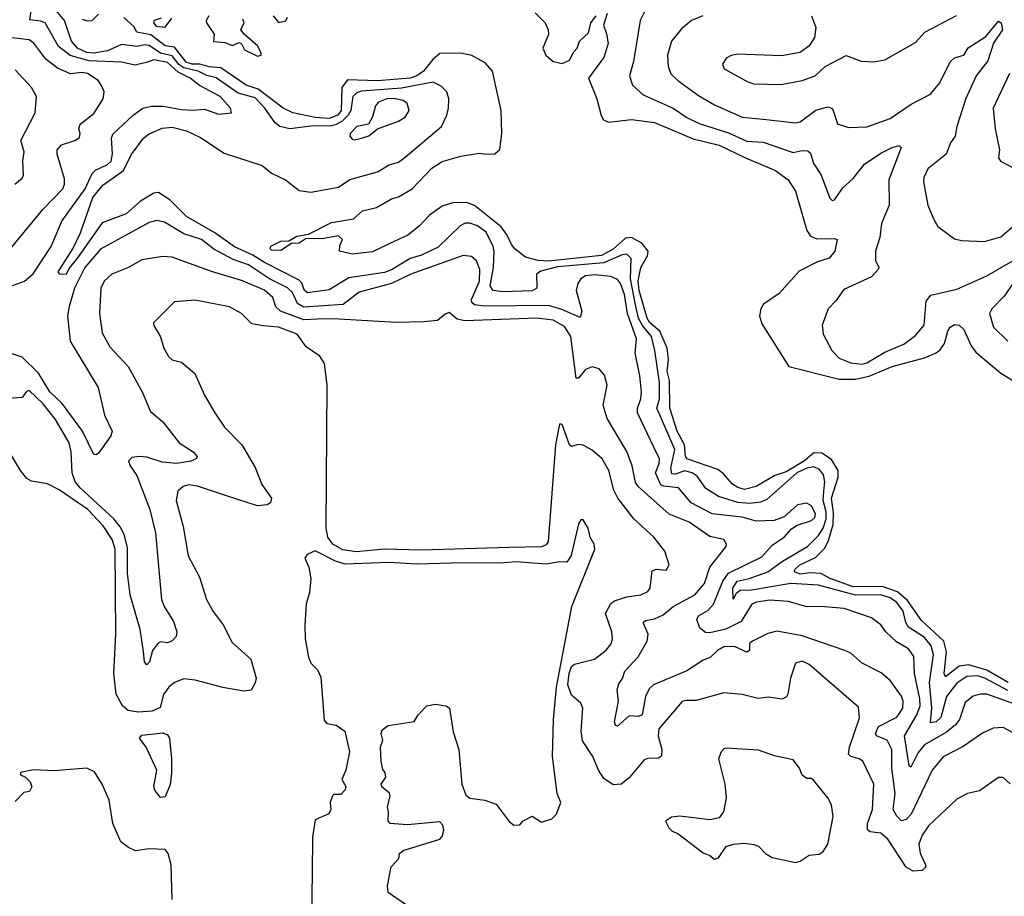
# Model space of a CAD drawing. Extents: x 1443846 to 1577407, y 839182 to 927291.
# Tile 327 of 535: x 1511734 to 1516000, y 872429 to 876228. Entities that reach past the tile are written whole.
import ezdxf

# ---------------------------------------------------------------- set-up
doc = ezdxf.new("R2010")
doc.units = 0

msp = doc.modelspace()

# ---------------------------------------------------------------- linework, layer by layer
at = {"layer": '0CON20XD'}
for points in [[(1511675, 875066.1), (1511755, 875094.7), (1511792.8, 875127.2), (1511836.9, 875195), (1511870, 875245), (1511917.1, 875355), (1512017.3, 875495), (1512048.3, 875561.7), (1512063.1, 875576.9), (1512115, 875601.1), (1512130, 875615), (1512136.6, 875646.6), (1512131.3, 875715), (1512138.3, 875731.7), (1512225.2, 875814.8), (1512267.5, 875845), (1512305.9, 875854.1), (1512355.8, 875854.2), (1512435, 875838.7), (1512484.4, 875835.6), (1512535, 875840.4), (1512595, 875818.5), (1512652.5, 875825), (1512647.5, 875845), (1512603.1, 875895), (1512513.6, 875943.6), (1512472.7, 875975), (1512420.5, 876000.5), (1512375, 876042.5), (1512315.7, 876054.3), (1512287.8, 876045), (1512235, 876031.3), (1512175, 876044.7), (1512035, 876050.5), (1511952.6, 876072.6), (1511902.8, 876112.8), (1511845, 876214.2), (1511825, 876222.7), (1511777.5, 876227.5), (1511785.2, 876275)], [(1511985, 875196.2), (1511948.9, 875151.1), (1511935, 875123.6), (1511908.8, 875125), (1511900.9, 875135), (1511964.8, 875235), (1511997.8, 875305), (1512051.8, 875458.2), (1512095, 875510.5), (1512184.5, 875575), (1512217.7, 875642.3), (1512270.4, 875715), (1512295.6, 875734.4), (1512351.6, 875758.4), (1512395, 875762.4), (1512457, 875747), (1512517.8, 875717.8), (1512620.1, 875650.1), (1512785, 875596.4), (1512825, 875563.6), (1512885.7, 875535), (1512945, 875487.8), (1512995, 875481.2), (1513115, 875503.1), (1513165, 875536.1), (1513285, 875569.2), (1513335, 875599.5), (1513375, 875611.4), (1513405, 875632.5), (1513562.1, 875765), (1513585.4, 875815), (1513592.5, 875845), (1513593.1, 875885), (1513584.4, 875915), (1513560.2, 875940.2), (1513525, 875957.5), (1513388, 875932), (1513215, 875919.3), (1513195, 875912.1), (1513178.3, 875895), (1513168.5, 875835), (1513158, 875815), (1513131, 875789), (1513105, 875774.7), (1513085, 875768.3), (1512995, 875766.9), (1512905, 875754.7), (1512861.5, 875765), (1512840.9, 875780.9), (1512796.1, 875845), (1512755, 875890.4), (1512680.6, 875910.6), (1512585, 875975.8), (1512545, 875986.1), (1512507.6, 876005), (1512445, 876019.8), (1512424.4, 876034.4), (1512395, 876072), (1512345, 876083.3), (1512295, 876116.5), (1512275, 876119.4), (1512242.9, 876112.9), (1512175, 876121.2), (1512115, 876093.8), (1512055, 876083), (1512025, 876086.7), (1511984.4, 876105), (1511958.8, 876135), (1511927.8, 876225), (1511885, 876277.3)], [(1514442.3, 876265), (1514422.3, 876225), (1514393.4, 876046.6), (1514376.4, 875985), (1514390, 875945), (1514435, 875902.1), (1514565, 875845.3), (1514625, 875804.7), (1514677.8, 875777.8), (1514805, 875737.3), (1514885, 875702), (1514955, 875698), (1515085, 875653.3), (1515125, 875661.3), (1515149.3, 875659.3), (1515160.2, 875650.2), (1515173.1, 875605), (1515185.8, 875585.8), (1515207.3, 875555), (1515244.4, 875454.4), (1515255, 875444.2), (1515265, 875447.5), (1515299.9, 875500.1), (1515345, 875539.6), (1515395, 875602.5), (1515465, 875650), (1515515, 875674.5), (1515545, 875683.8), (1515553.8, 875675), (1515500, 875535), (1515501.4, 875425), (1515467.9, 875345), (1515460.9, 875285), (1515442.5, 875225), (1515442, 875185), (1515456.2, 875155), (1515453.8, 875145), (1515425, 875114.2), (1515305, 875059.2), (1515270.4, 875009.6), (1515237.3, 874975), (1515211.4, 874905), (1515215.6, 874865), (1515253.1, 874795), (1515285, 874761.6), (1515335, 874741.2), (1515384.3, 874735.7), (1515405, 874741.7), (1515482, 874788), (1515565, 874822.7), (1515615, 874860), (1515652.7, 874905), (1515661.2, 875008.8), (1515682, 875035), (1515795, 875060.9), (1515925, 875117.6), (1516065, 875198.5)], [(1512005, 876231.2), (1512025.9, 876224.1), (1512048.5, 876225), (1512075, 876251.8)], [(1516017.5, 873355), (1515925, 873409.1), (1515845, 873432.3), (1515805, 873426.1), (1515745, 873379.5), (1515740.2, 873395), (1515749.2, 873489.2), (1515737.8, 873535), (1515641.1, 873625), (1515580.8, 873710.8), (1515538.1, 873748.1), (1515471.2, 873771.2), (1515345, 873769.8), (1515245, 873806.2), (1515205, 873828.3), (1515158.4, 873831.6), (1515115, 873824.8), (1515091.5, 873835), (1515093.2, 873845), (1515113.9, 873865), (1515182.2, 873897.8), (1515222.5, 873937.5), (1515238.7, 873971.3), (1515259, 874041), (1515260.3, 874090.3), (1515250.8, 874155), (1515279.7, 874245), (1515279.9, 874275), (1515251.8, 874321.8), (1515209.1, 874349.1), (1515175, 874351.5), (1515135, 874316.5), (1515055, 874269.4), (1515006.5, 874253.5), (1514924.5, 874205), (1514875, 874192.3), (1514845, 874200.6), (1514822.3, 874215), (1514781.6, 874261.6), (1514758.5, 874278.5), (1514624.5, 874325), (1514618.3, 874335), (1514614.9, 874385), (1514583, 874445), (1514550.7, 874545), (1514548.9, 874665), (1514540.1, 874705), (1514545.6, 874755), (1514540.1, 874805), (1514508, 874878), (1514465, 874915.2), (1514453.1, 874935), (1514418.4, 875055), (1514413.7, 875096.3), (1514424.9, 875155), (1514454.8, 875205), (1514457.4, 875225), (1514429.8, 875259.8), (1514385, 875284.8), (1514358.6, 875281.4), (1514305, 875233.3), (1514255, 875206.8), (1514025, 875182.2), (1513980, 875185), (1513925, 875199.6), (1513879.6, 875235), (1513865, 875253.3), (1513846.7, 875295), (1513819.9, 875329.9), (1513705, 875422.6), (1513674.1, 875434.1), (1513615, 875436.7), (1513565, 875419.6), (1513509.4, 875380.6), (1513465, 875333.1), (1513416, 875295), (1513340.4, 875259.6), (1513262.9, 875222.9), (1513175, 875211.9), (1513120, 875225), (1513120.7, 875249.3), (1513132.5, 875275), (1513115, 875291.2), (1513045, 875278.6), (1512975, 875280), (1512945, 875259.6), (1512912.1, 875257.9), (1512865, 875227.9), (1512825, 875229.2), (1512820, 875235), (1512822.5, 875247.5), (1512865, 875268.9), (1512899.7, 875270.3), (1512935, 875289.6), (1512985, 875299.1), (1513085, 875348.8), (1513180, 875365), (1513219.7, 875400.3), (1513280, 875415), (1513345, 875451.5), (1513375, 875461.1), (1513435, 875495.3), (1513520, 875585), (1513565, 875614.4), (1513645, 875637.5), (1513725, 875650), (1513755.4, 875645.4), (1513793.1, 875646.9), (1513814.6, 875665.4), (1513823.3, 875736.7), (1513820.9, 875835), (1513783.1, 876005), (1513751.2, 876041.2), (1513692.6, 876072.6), (1513645, 876083.1), (1513555, 876082.2), (1513524.1, 876055.9), (1513483.9, 876005), (1513455, 875984.9), (1513426.5, 875975), (1513285, 875963.1), (1513155, 875967.5), (1513130.6, 875935), (1513127.7, 875835), (1513112.2, 875815), (1513075, 875800.3), (1513015, 875804.1), (1512917.5, 875825), (1512875.7, 875845), (1512767.8, 875927.8), (1512715, 875944.5), (1512605, 876019.8), (1512555, 876024.2), (1512515, 876035.9), (1512482.2, 876035), (1512455.7, 876045), (1512405, 876108.8), (1512364.5, 876115), (1512302.1, 876162.1), (1512241.9, 876175), (1512229.5, 876199.5), (1512185, 876237.5)], [(1512346.7, 876235), (1512317.5, 876225), (1512313.8, 876215), (1512325, 876200.8), (1512365, 876196.7), (1512394, 876235)], [(1512554.2, 876245), (1512542, 876225), (1512543.8, 876215), (1512577.5, 876165), (1512574.2, 876134.2), (1512625, 876130), (1512655, 876116.7), (1512685, 876130), (1512695, 876123.3), (1512708, 876098), (1512765, 876070), (1512780, 876075), (1512780, 876085), (1512764, 876115), (1512706.7, 876165), (1512692.5, 876185), (1512707.5, 876215), (1512701.2, 876231.2)], [(1512832.5, 876245), (1512855, 876216.7), (1512886.7, 876223.3), (1512895, 876240)], [(1513967.8, 876257.8), (1514010.3, 876215), (1514024.2, 876185), (1514025, 876164.2), (1514001.4, 876105), (1514014.1, 876075), (1514045, 876047.5), (1514085, 876038.2), (1514116.7, 876053.3), (1514135, 876088.8), (1514150, 876105), (1514160, 876135), (1514198.3, 876171.7), (1514208.8, 876215), (1514231.5, 876245)], [(1514279.4, 876255), (1514263.1, 876205), (1514277.1, 876167.1), (1514283.6, 876125), (1514264.8, 876065.2), (1514198.6, 875975), (1514234.5, 875885), (1514253.1, 875813.1), (1514264.2, 875795), (1514285, 875784.4), (1514385, 875795.5), (1514485, 875782.4), (1514652.2, 875712.2), (1514764.4, 875685), (1514879, 875629), (1515009.4, 875575), (1515063.5, 875535), (1515096, 875485), (1515144.8, 875314.8), (1515160.8, 875290.8), (1515188.3, 875278.3), (1515265, 875280), (1515276.7, 875275), (1515265.8, 875225), (1515241.4, 875195), (1515190.8, 875179.2), (1515111.5, 875138.5), (1515025, 875041.1), (1514956.9, 874995), (1514944.7, 874975), (1514939.2, 874945), (1514949.5, 874909.5), (1515066.7, 874725), (1515285, 874669.8), (1515355, 874670), (1515415, 874684), (1515515, 874725.8), (1515655, 874762.3), (1515704.5, 874785), (1515722.2, 874797.8), (1515741.4, 874825), (1515755, 874878.6), (1515765, 874895.6), (1515785, 874907.8), (1515805, 874904.4), (1515825, 874885.7), (1515856.8, 874815), (1515876.8, 874786.8), (1515985, 874696.7), (1516095, 874629.2)], [(1514694.2, 876245.8), (1514645.3, 876224.7), (1514601.3, 876188.7), (1514558.2, 876135), (1514540.4, 876075), (1514543.1, 876025), (1514555, 875994.4), (1514585.5, 875965), (1514675, 875899.7), (1514745, 875860), (1514865, 875806.6), (1514955, 875797.6), (1515095, 875780.7), (1515115, 875786.1), (1515184.3, 875835.7), (1515235, 875850.4), (1515250.8, 875845), (1515258.9, 875835), (1515277.5, 875777.5), (1515325, 875760.5), (1515405, 875763.8), (1515505, 875799.6), (1515597.3, 875862.7), (1515680.5, 875905), (1515720.6, 875955), (1515765, 876046), (1515785, 876063.8), (1515825, 876074.3), (1515843.9, 876106.1), (1515920.8, 876155), (1515975, 876221.8), (1515986.5, 876215), (1515992.3, 876185), (1515953, 876127), (1515929.5, 876050.5), (1515877.7, 875985), (1515832.9, 875887.1), (1515794, 875765), (1515786.7, 875723.3), (1515766.5, 875695), (1515747.8, 875645), (1515668.6, 875581.4), (1515651.5, 875545), (1515650, 875525), (1515669.5, 875425), (1515692.7, 875365), (1515712.4, 875332.4), (1515785, 875278.6), (1515815, 875271.1), (1515915, 875267.5), (1515985, 875287.7), (1516035, 875330.7)], [(1515165.4, 876245), (1515183.8, 876195), (1515178.3, 876151.7), (1515155.4, 876114.6), (1515115, 876086.9), (1515035, 876072.2), (1514845, 876078.9), (1514816.8, 876073.2), (1514795, 876061.2), (1514778.8, 876035), (1514786.7, 876015), (1514888.6, 875958.6), (1514915, 875950), (1515033, 875947), (1515125, 875964.3), (1515180, 875985), (1515224.2, 876025.8), (1515315, 876073.3), (1515379.3, 876049.3), (1515435, 876046), (1515482.5, 876055), (1515615, 876129.2), (1515655.4, 876174.6), (1515793.6, 876246.4)], [(1511698.9, 875241.1), (1511834.1, 875405.9), (1511920.7, 875495), (1511928.4, 875515), (1511928.2, 875538.2), (1511896.1, 875645), (1511896.2, 875665), (1511915, 875685.4), (1511973.8, 875705), (1511992.7, 875717.3), (1511996.5, 875735), (1511990.5, 875755), (1511996.5, 875775), (1512055, 875822.5), (1512095.3, 875884.7), (1512100.5, 875915), (1512090.8, 875940.8), (1512074.4, 875965), (1512028.6, 875995), (1512005, 875999), (1511955, 875994.1), (1511898.5, 876018.5), (1511847.2, 876057.2), (1511795, 876126.2), (1511775, 876141.2), (1511625, 876158.3)], [(1511713.8, 875515), (1511745, 875542), (1511751.4, 875555), (1511747.8, 875615), (1511753.1, 875655), (1511738.9, 875705), (1511800.6, 875825), (1511806.7, 875895), (1511785.4, 875935), (1511715, 876010.5)], [(1516023.2, 875995), (1515951.5, 875845), (1515960.4, 875755), (1515979.2, 875665), (1515975, 875630), (1515984, 875615), (1516075, 875566.9)], [(1513185, 875707.1), (1513215, 875714.4), (1513246.7, 875725), (1513285, 875756), (1513375, 875789.1), (1513405, 875806.5), (1513422.1, 875835), (1513413.2, 875865), (1513395, 875878.7), (1513355, 875887.1), (1513325.2, 875884.8), (1513288.5, 875871.5), (1513276.2, 875855), (1513262.8, 875807.2), (1513245, 875776.2), (1513195, 875765.6), (1513165.8, 875735), (1513165, 875723.3), (1513175, 875710.8), (1513185, 875707.1)], [(1516015, 873320.5), (1515915.7, 873375), (1515885, 873384.9), (1515837.7, 873382.3), (1515795, 873352), (1515749, 873295), (1515725, 873204.1), (1515705, 873185.3), (1515681.1, 873181.1), (1515685.8, 873245), (1515675.6, 873355), (1515693.5, 873475), (1515684, 873515), (1515655, 873550.7), (1515585, 873595.9), (1515574, 873615), (1515561.7, 873665), (1515535, 873702), (1515505, 873722.5), (1515465, 873736), (1515355, 873734.8), (1515195, 873777.9), (1515075, 873784.3), (1514905, 873756.1), (1514856.2, 873753.8), (1514838.9, 873741.1), (1514825, 873717.5), (1514824.3, 873765), (1514843, 873795), (1514895, 873806.2), (1514975.2, 873835), (1515038.7, 873881.3), (1515148.1, 873945), (1515195, 873992.2), (1515215.8, 874024.2), (1515228.7, 874065), (1515227.8, 874095), (1515215.6, 874145), (1515217.7, 874185), (1515223.2, 874225), (1515216.8, 874255), (1515199, 874279), (1515175, 874290.2), (1515145, 874284.6), (1515101.7, 874265), (1514971.3, 874148.7), (1514943.2, 874136.8), (1514898, 874132), (1514845, 874135.4), (1514762.3, 874162.3), (1514706.3, 874196.3), (1514670.1, 874250.1), (1514647.9, 874265), (1514615, 874273.1), (1514575, 874258.8), (1514559.8, 874259.8), (1514555.1, 874285), (1514573, 874365), (1514494.4, 874545), (1514505.6, 874585), (1514506.3, 874656.3), (1514485.6, 874795), (1514471.6, 874855), (1514432.7, 874902.7), (1514415.5, 874935), (1514402.6, 874992.6), (1514380.4, 875105), (1514383, 875193), (1514365, 875211.6), (1514345, 875209.6), (1514265, 875175.2), (1514065, 875156.9), (1513991.7, 875138.3), (1513973.9, 875125), (1513974.5, 875065), (1513955, 875053.5), (1513825, 875048.6), (1513785.2, 875055.2), (1513773.3, 875075), (1513787, 875155), (1513790, 875225), (1513785.7, 875245), (1513755, 875307.6), (1513718.2, 875335), (1513685, 875346.5), (1513664, 875346), (1513642.2, 875335), (1513547.2, 875242.8), (1513475, 875207.6), (1513426.6, 875193.4), (1513345, 875144.8), (1513315, 875132.8), (1513160.3, 875109.7), (1513075, 875057.4), (1512981.1, 875045), (1512968.5, 875055), (1512956.8, 875086.8), (1512945, 875099.6), (1512795, 875175.3), (1512745, 875208.4), (1512665, 875243.4), (1512580.2, 875305), (1512457.5, 875375), (1512385, 875448), (1512335, 875479.1), (1512315, 875476.2), (1512257.7, 875442.3), (1512195, 875386.6), (1512091.6, 875348.4), (1511985, 875196.2)], [(1516065.5, 873255), (1515925, 873304.8), (1515895, 873305.3), (1515865, 873296.5), (1515830.4, 873269.6), (1515805.8, 873195), (1515788.5, 873171.5), (1515750.3, 873139.7), (1515654.5, 873085.5), (1515627.6, 873052.4), (1515595, 872988.6), (1515587.5, 872995), (1515568.3, 873125), (1515621.1, 873215), (1515635.6, 873255), (1515634.6, 873285), (1515611.3, 873395), (1515607.6, 873467.6), (1515585, 873501.5), (1515532.4, 873532.4), (1515486.7, 873575), (1515465.2, 873605.2), (1515425, 873635.5), (1515306.1, 873676.1), (1515205, 873684.6), (1515145, 873683.2), (1515065, 873706.7), (1514985, 873712.1), (1514926.4, 873703.6), (1514905.6, 873695), (1514859.7, 873620.3), (1514793.1, 873586.9), (1514725, 873570.7), (1514705, 873571.9), (1514681.1, 873591.1), (1514668.1, 873628.1), (1514675.1, 873644.9), (1514715, 873668.3), (1514740, 873695), (1514780.8, 873795), (1514805, 873830), (1514949.3, 873900.7), (1514995, 873950.4), (1515046.7, 873985), (1515077.9, 874022.1), (1515102.9, 874037.1), (1515165, 874058.2), (1515179.3, 874070.7), (1515182.7, 874085), (1515165, 874121.5), (1515145, 874133.6), (1515104, 874125), (1515046.3, 874073.7), (1515002.4, 874057.6), (1514925, 874054.4), (1514865, 874072.3), (1514735, 874087), (1514642.9, 874135), (1514589.2, 874199.2), (1514525, 874206), (1514512.6, 874212.6), (1514488.4, 874265), (1514505.2, 874305), (1514505.7, 874325), (1514481.5, 874375), (1514411.2, 874525), (1514410.9, 874545), (1514425.8, 874585), (1514428.6, 874615), (1514421.7, 874685), (1514400.2, 874785), (1514406.3, 874845), (1514367.8, 874955), (1514355, 875037.3), (1514337.9, 875085), (1514325, 875102.7), (1514295, 875115.3), (1514225, 875122.1), (1514185, 875118.2), (1514165.6, 875105), (1514153.1, 875085), (1514145.7, 875055), (1514169.3, 874965), (1514162.7, 874937.3), (1514083, 874973), (1514025, 874990.2), (1513746.6, 874986.6), (1513705, 874992.5), (1513692.8, 875002.8), (1513692.3, 875015), (1513725.9, 875095), (1513727.2, 875145), (1513712.8, 875182.8), (1513692, 875202), (1513655, 875205.7), (1513429.3, 875125), (1513345, 875084.8), (1513205, 875046.9), (1513136.3, 874993.7), (1512965, 874982.9), (1512938.5, 874998.5), (1512915.5, 875045.5), (1512895, 875066.1), (1512817, 875105), (1512725, 875166.3), (1512659.5, 875189.5), (1512575, 875233.1), (1512522.1, 875275), (1512445, 875300.2), (1512361.5, 875351.5), (1512328.3, 875358.3), (1512295, 875350), (1512085, 875233.8), (1512017, 875155), (1511971.5, 875065), (1511948.3, 874985), (1511942, 874945), (1511953.1, 874835), (1512073.7, 874633.7), (1512101.8, 874515), (1512134.3, 874445), (1512128.5, 874425), (1512101.6, 874385), (1512075, 874349.6), (1512065, 874342.7), (1512055, 874344.5), (1512006.2, 874445), (1511918.2, 874565), (1511864.9, 874614.9), (1511816.1, 874696.1), (1511745.7, 874765.7), (1511685, 874786.2)], [(1516057.7, 873127.7), (1515995, 873160.4), (1515951.7, 873158.3), (1515905, 873135.4), (1515821.6, 873078.4), (1515735, 873033.5), (1515687.3, 872975), (1515596.8, 872785), (1515575, 872761.2), (1515555, 872756.6), (1515535, 872776), (1515519, 872805), (1515526.8, 872875), (1515512.4, 872985), (1515512.3, 873065), (1515492.7, 873105), (1515447.1, 873125), (1515442.5, 873135), (1515455.4, 873165), (1515533.9, 873205), (1515560.5, 873245), (1515562.1, 873275), (1515555, 873296.7), (1515505, 873363.8), (1515467.1, 873397.1), (1515385, 873440), (1515335, 873482.5), (1515309.2, 873495), (1515125, 873558.3), (1515015, 873578.4), (1514975, 873568.4), (1514908.9, 873535), (1514896.7, 873525), (1514896.2, 873495), (1514885, 873486.7), (1514831.1, 873511.1), (1514785, 873510.9), (1514758.1, 873495), (1514726.1, 873463.9), (1514695, 873452.9), (1514624, 873406), (1514480.8, 873345), (1514461.8, 873328.2), (1514445.8, 873295), (1514430.8, 873215), (1514415, 873208.9), (1514375, 873211.8), (1514325, 873166), (1514315, 873168.8), (1514311.8, 873185), (1514329.1, 873275), (1514323.2, 873323.2), (1514330.5, 873349.5), (1514346.5, 873373.5), (1514355.4, 873405), (1514413.8, 873466.2), (1514453.2, 873535), (1514456.7, 873565), (1514435, 873615.7), (1514446.2, 873625), (1514485, 873631.3), (1514521.5, 873648.5), (1514565, 873684.4), (1514660, 873735), (1514701.2, 873785), (1514724.1, 873855), (1514795.6, 873945), (1514797.1, 873955), (1514785.5, 873975.5), (1514725, 873988), (1514635, 874050), (1514547.9, 874085), (1514414, 874205), (1514403, 874223), (1514388.2, 874295), (1514365, 874356.7), (1514279.5, 874499.5), (1514262.9, 874557.1), (1514280, 874645), (1514267.4, 874687.4), (1514244.4, 874714.4), (1514214.1, 874724.1), (1514185, 874711.9), (1514155, 874674.2), (1514145, 874674), (1514122, 874855), (1514095, 874899.2), (1514045, 874925.8), (1513975, 874935.4), (1513662.5, 874922.5), (1513629.7, 874929.7), (1513595, 874959.5), (1513577.5, 874952.5), (1513545, 874924.1), (1513485, 874918.3), (1513365, 874916.4), (1513092.5, 874932.5), (1513025, 874929.7), (1512965, 874927.6), (1512864.5, 874964.5), (1512843.6, 874983.6), (1512830.8, 875025), (1512795, 875056.1), (1512695, 875098.7), (1512565, 875137.6), (1512395, 875199.2), (1512355, 875201.5), (1512263, 875187), (1512205.8, 875154.2), (1512133.1, 875125), (1512100.9, 875095), (1512086.4, 875065), (1512079.5, 874955), (1512091.1, 874871.1), (1512125, 874810.6), (1512204.4, 874725), (1512265.3, 874615.3), (1512300.8, 874530.8), (1512355, 874485.7), (1512424.8, 874394.8), (1512485.8, 874355), (1512502.5, 874335), (1512498.8, 874325), (1512476.2, 874315), (1512415, 874304.8), (1512351, 874311), (1512285, 874331.6), (1512255.4, 874334.6), (1512219.5, 874330.5), (1512205.8, 874315), (1512212.2, 874295), (1512242.1, 874252.1), (1512298.8, 874105), (1512322.8, 874005), (1512348.9, 873715), (1512360, 873685), (1512400.1, 873620.1), (1512415.3, 873575), (1512411.8, 873555), (1512395, 873536.7), (1512375, 873528), (1512345, 873531.5), (1512334.2, 873525.8), (1512310, 873495), (1512296.8, 873445), (1512285, 873432.5), (1512274.6, 873444.6), (1512270.6, 873489.4), (1512256.4, 873585), (1512213.2, 873735), (1512202, 873828), (1512201, 873941), (1512187.3, 873997.3), (1512170.2, 874030.2), (1512142.2, 874065), (1511997.5, 874197.5), (1511974.8, 874225), (1511961.7, 874265), (1511957.7, 874355), (1511949.1, 874395), (1511888.9, 874495), (1511834.7, 874565), (1511775, 874621.5), (1511763.2, 874616.8), (1511745, 874591.4), (1511645, 874583.8)], [(1516048.6, 875101.4), (1515999.8, 875030.2), (1515946, 874975), (1515935.3, 874955), (1515953.8, 874895), (1516015.3, 874835.3)], [(1514605, 873272.9), (1514503.8, 873155), (1514500, 873125), (1514516.4, 873065), (1514514.4, 873035.6), (1514502.2, 873027.8), (1514455, 873026.7), (1514440.2, 873019.8), (1514375, 872942.2), (1514340, 872915), (1514305, 872912.3), (1514265, 872940), (1514241.4, 872975), (1514217.3, 873035), (1514173.2, 873103.2), (1514166.6, 873145), (1514173.6, 873245), (1514165, 873265.6), (1514125, 873301.1), (1514109.6, 873345), (1514114.3, 873395), (1514125, 873424.5), (1514138, 873435), (1514225, 873456.4), (1514275, 873496.4), (1514296.4, 873523.6), (1514302.1, 873545), (1514299.3, 873575), (1514272.9, 873655), (1514295, 873697.7), (1514311, 873709), (1514365, 873727.3), (1514425, 873735.4), (1514455, 873750), (1514466, 873765), (1514475, 873839.2), (1514493.2, 873846.8), (1514535, 873843.1), (1514548.6, 873865), (1514529.2, 873925), (1514481.1, 873985), (1514395, 874065.4), (1514326.3, 874155), (1514309, 874189), (1514286.5, 874275), (1514257.9, 874325), (1514215, 874362.7), (1514175, 874384.4), (1514155, 874386.9), (1514125, 874378.1), (1514115.8, 874385), (1514085, 874473.8), (1514075, 874476.2), (1514071.7, 874468.3), (1514056.3, 874385), (1514024.4, 873965), (1514015, 873952), (1513995, 873943.9), (1513855, 873940.3), (1513475, 873929.7), (1513315, 873933), (1513191.9, 873921.9), (1513135, 873930.7), (1513091.1, 873955), (1513069.8, 873985), (1513061.9, 874025), (1513065.8, 874645), (1513055, 874738.8), (1513035, 874770), (1512975, 874810), (1512936.2, 874865), (1512855, 874896.4), (1512789.2, 874900.8), (1512739.5, 874909.5), (1512694.7, 874954.7), (1512643.8, 874983.8), (1512495, 875013.3), (1512405, 875005.8), (1512314, 874915), (1512315, 874902.5), (1512344.5, 874854.5), (1512359.1, 874805), (1512378.6, 874768.6), (1512395, 874754.6), (1512435, 874744.7), (1512493.1, 874695), (1512535, 874601.2), (1512579.2, 874525), (1512622.1, 874462.1), (1512696.5, 874385), (1512755, 874287.5), (1512783.5, 874213.5), (1512825.8, 874155), (1512820.8, 874135), (1512806.2, 874125), (1512765, 874121.1), (1512630.8, 874165), (1512505, 874206.5), (1512465, 874211.8), (1512442.5, 874205), (1512420, 874185), (1512411.5, 874145), (1512441.9, 874031.9), (1512464.4, 873905), (1512512.6, 873812.6), (1512543.3, 873715), (1512572.9, 873662.9), (1512616.5, 873605), (1512655, 873528.8), (1512735, 873456.2), (1512759.5, 873375), (1512755, 873354), (1512737.7, 873322.3), (1512705, 873318.5), (1512615, 873333.8), (1512495, 873366.2), (1512445, 873372.2), (1512405, 873355.6), (1512380.6, 873335), (1512356.7, 873303.3), (1512343.4, 873246.6), (1512308.4, 873231.6), (1512246.9, 873226.9), (1512204.5, 873234.5), (1512179.6, 873255), (1512152.9, 873305), (1512141.9, 873395), (1512151.5, 873565), (1512148.4, 873935), (1512135, 873976), (1512096.6, 874035), (1512030, 874105), (1511905, 874190.6), (1511855, 874216.7), (1511785, 874228.5), (1511765, 874240.5), (1511737.3, 874275), (1511685, 874364.3)], [(1513425, 872380), (1513330, 872445), (1513327.5, 872475), (1513343, 872557), (1513377, 872593), (1513380, 872615), (1513395, 872627.5), (1513555, 872676.7), (1513565, 872687.5), (1513571.4, 872715), (1513567.9, 872737.9), (1513555, 872751.2), (1513415, 872738.8), (1513340, 872745), (1513330, 872755), (1513332.5, 872795), (1513327.5, 872815), (1513340, 872865), (1513336.4, 872876.4), (1513303.6, 872903.6), (1513300, 872915), (1513320, 872945), (1513317.5, 872965), (1513308.3, 872978.3), (1513300, 873015), (1513297.5, 873075), (1513307.5, 873105), (1513300, 873135), (1513305, 873150), (1513330.7, 873169.3), (1513443.6, 873186.4), (1513460, 873215), (1513498.8, 873255), (1513535, 873261.2), (1513582.5, 873255), (1513596.2, 873245), (1513611.7, 873141.7), (1513636.7, 873065), (1513649.4, 872915), (1513667.3, 872867.3), (1513685, 872853.8), (1513750, 872845), (1513798.3, 872828.3), (1513855, 872752.5), (1513875, 872737.5), (1513901.7, 872738.3), (1513915, 872756.7), (1513955, 872776.2), (1513995, 872750), (1514040, 872765), (1514060, 872785), (1514078.8, 872835), (1514063.3, 872875), (1514042.1, 873035), (1514046.8, 873195), (1514059.3, 873335), (1514126.9, 873685), (1514226.1, 873933.9), (1514222.5, 873955), (1514205.7, 873985), (1514197.5, 874025), (1514175, 874060), (1514165, 874060), (1514155, 874043.3), (1514123.3, 873906.7), (1514105, 873876.7), (1514075, 873879.2), (1514015, 873868.5), (1513885, 873878), (1513815, 873872.2), (1513655, 873874.8), (1513455, 873868), (1513333.9, 873876.1), (1513145, 873868.6), (1513102.2, 873882.2), (1513015, 873925.6), (1512979.5, 873910.5), (1512970, 873895), (1512987.1, 873855), (1512995.6, 873805), (1512989.2, 873745), (1512975.7, 873695), (1512969.4, 873605), (1512970.4, 873545), (1512985.4, 873465), (1512995, 873440), (1513025, 873411.2), (1513039.1, 873379.1), (1513052.7, 873192.7), (1513065, 873177.5), (1513105, 873170), (1513143.3, 873145), (1513163.3, 873055), (1513146.7, 872975), (1513130, 872935), (1513147.5, 872905), (1513145, 872890), (1513125, 872870), (1513095, 872870), (1513090, 872865), (1513080, 872835), (1513082.5, 872805), (1513073, 872787), (1513015, 872760), (1513003.1, 872685), (1513002.1, 872527.9), (1512998.5, 872351.5)], [(1516025, 872916.7), (1515995, 872943.3), (1515975, 872943.8), (1515893.4, 872886.6), (1515840, 872875), (1515795, 872850), (1515672.1, 872735), (1515645, 872694.4), (1515630.3, 872655), (1515635.2, 872615.2), (1515658.2, 872565), (1515658.9, 872555), (1515645, 872540.9), (1515605, 872537.3), (1515575.5, 872555.5), (1515495, 872676.7), (1515465, 872703.2), (1515418.5, 872708.5), (1515406.9, 872716.9), (1515407.1, 872745), (1515429, 872805), (1515435.3, 872915), (1515386.7, 873015), (1515372, 873025), (1515334.8, 873034.8), (1515325.3, 873045.3), (1515328.8, 873075), (1515372.4, 873202.4), (1515368.9, 873248.9), (1515155, 873433.3), (1515125, 873447.9), (1515095, 873440), (1515074.4, 873375), (1515062.9, 873305), (1515056.4, 873293.6), (1515037.1, 873282.9), (1514978.6, 873291.4), (1514934.4, 873285.6), (1514865, 873303.1), (1514785, 873310.5), (1514665, 873277.8), (1514621.7, 873278.3), (1514605, 873272.9)], [(1512345, 872856.5), (1512319.2, 872889.2), (1512316.1, 872905), (1512328.2, 872975), (1512282, 873075), (1512252.7, 873115), (1512262.8, 873127.2), (1512355, 873138.1), (1512375, 873128.6), (1512382.7, 873115), (1512392.5, 873025), (1512392.1, 872962.1), (1512385.8, 872914.2), (1512365, 872860.7), (1512345, 872856.5)], [(1515095, 872576), (1515115, 872580.8), (1515155, 872606.7), (1515198.3, 872611.7), (1515215, 872623.3), (1515235.6, 872654.4), (1515259.4, 872775), (1515251.4, 872825), (1515235.4, 872855.4), (1515175, 872931.2), (1515165, 872940), (1515145, 872938.8), (1515125, 872954), (1515112.5, 872985), (1515085, 873020.8), (1515005, 873038), (1514935, 873062), (1514795, 873070.8), (1514785, 873068.8), (1514773.8, 873055), (1514762, 873025), (1514790, 872915), (1514795.6, 872855), (1514784, 872795), (1514765, 872768.8), (1514725, 872760.8), (1514595, 872775.7), (1514558.3, 872771.7), (1514532.5, 872755), (1514546.4, 872726.4), (1514561.7, 872711.7), (1514585, 872701.2), (1514695, 872616.7), (1514725, 872606.2), (1514745, 872590), (1514762, 872595), (1514795.2, 872644.8), (1514827.5, 872655), (1514875, 872659.4), (1514915, 872654.1), (1514935.7, 872645.7), (1514965, 872614.6), (1514995, 872596.7), (1515095, 872576)], [(1512394.6, 872414.6), (1512390, 872565), (1512377.3, 872615), (1512365, 872632), (1512295, 872634.3), (1512235.5, 872625.5), (1512205, 872640), (1512172.9, 872665), (1512137.8, 872745), (1512122.5, 872845), (1512092, 872915), (1512058.7, 872968.7), (1512024.6, 872984.6), (1511935, 872976.9), (1511885, 872972.5), (1511793.6, 872976.4), (1511737.5, 872965), (1511737.5, 872955), (1511760, 872945), (1511780, 872925), (1511786.4, 872903.6), (1511776.4, 872883.6), (1511751.7, 872878.3), (1511715, 872840)]]:
    msp.add_lwpolyline(points, dxfattribs=at)

doc.saveas('drawing.dxf')
